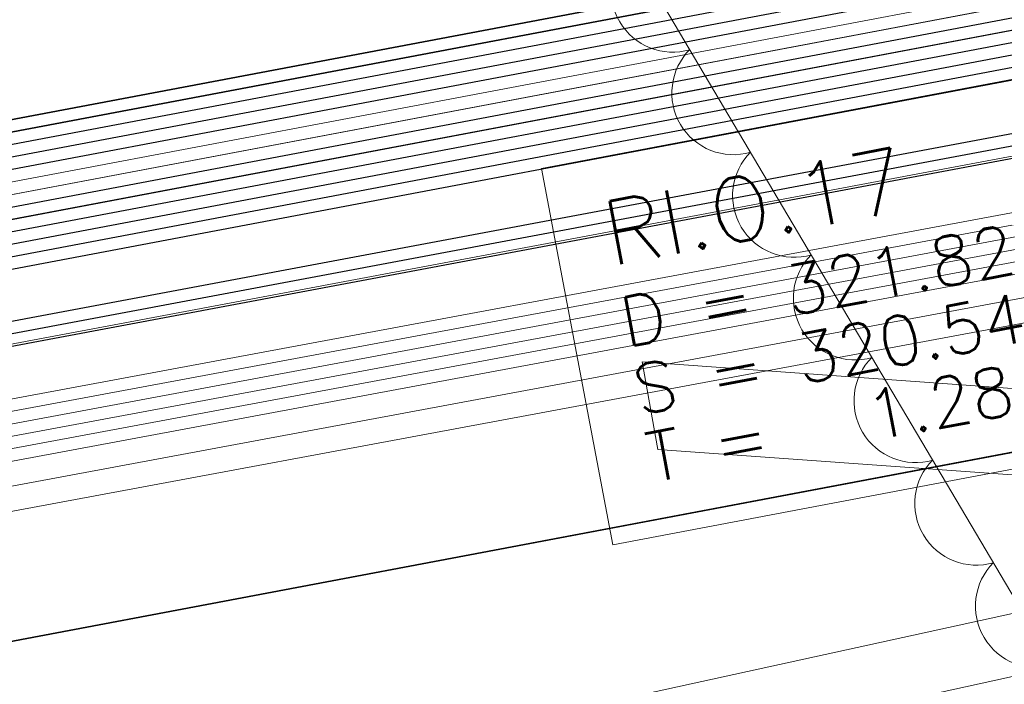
# Model space of a CAD drawing. Header units: metres. Extents: x -502 to 161, y -108 to 174.
# Tile 562 of 656: x -35.51 to -31.51, y -12.58 to -9.88. Entities that reach past the tile are written whole.
import ezdxf

# ---------------------------------------------------------------- set-up
doc = ezdxf.new("R2010")
doc.units = ezdxf.units.M
doc.header["$LTSCALE"] = 0.1
for name, color, linetype in [('BRI31-005.05-5p02-Koordinierung Lageplan 4. BA ZOB West 2022-06-15', 7, 'Continuous'), ('BRI31-005.06-5f07-Koordinierung Lageplan 4. BA ZOB Fernbusbahnh', 7, 'Continuous'), ('BRI32-005.02-5f05-Koordinierung Schemaplan 4 BA ZOB Teilbereich', 7, 'Continuous'), ('BRI32-005.03-5f06-Koordinierung Schemaplan 4 BA ZOB Teilbereich 2 Ost - Bahnhofsallee 2023-01-21', 7, 'Continuous')]:
    doc.layers.add(name, color=color, linetype=linetype)
doc.styles.add('Txt', font='txt_____.ttf')

# ---------------------------------------------------------------- blocks, each defined once
blk = doc.blocks.new('ALG_00201')
at = {"color": 6, "linetype": 'Continuous', "lineweight": 20, "true_color": 0xff00ff, "transparency": 33554687, "flags": 128}
blk.add_lwpolyline([(-0.998, -0.003, -0.3419), (0.002, 0.772, -0.3419), (1.002, -0.003)], format="xyb", dxfattribs=at)

msp = doc.modelspace()

# ---------------------------------------------------------------- linework, layer by layer
at = {"layer": 'BRI31-005.05-5p02-Koordinierung Lageplan 4. BA ZOB West 2022-06-15', "color": 190, "linetype": 'Continuous', "lineweight": 35, "true_color": 0x7f00ff, "transparency": 33554687, "flags": 128}
for points in [[(5.0413, -5.3534), (-3.1517, -6.8034), (-7.0667, -7.3734), (-14.9947, -8.0134), (-17.7217, -8.0934), (-24.5557, -8.4934), (-29.2437, -9.0934), (-37.8707, -10.7234), (-42.6207, -11.4534), (-48.3117, -12.2534), (-55.7007, -13.3634), (-59.4327, -13.9934)], [(5.0503, -5.4024), (-3.1427, -6.8524), (-3.9527, -6.9704), (-7.0607, -7.4234), (-14.9917, -8.0634), (-17.7197, -8.1434), (-24.5507, -8.5434), (-29.2357, -9.1424), (-37.8617, -10.7724), (-42.6137, -11.5034), (-48.3047, -12.3024), (-55.6927, -13.4124), (-59.4247, -14.0424)]]:
    msp.add_lwpolyline(points, dxfattribs=at)
at = {"layer": 'BRI31-005.05-5p02-Koordinierung Lageplan 4. BA ZOB West 2022-06-15', "color": 116, "linetype": 'Continuous', "lineweight": 13, "true_color": 0x007f3f, "transparency": 33554687, "flags": 128}
for points in [[(-59.4177, -14.0904), (-55.6847, -13.4604), (-48.2977, -12.3504), (-42.6077, -11.5544), (-37.8517, -10.8204), (-29.2277, -9.1904), (-24.5447, -8.5934), (-17.7177, -8.1934), (-14.9877, -8.1134), (-7.0537, -7.4744), (-3.9457, -7.0184), (-3.1317, -6.9004), (5.0603, -5.4504)], [(-59.4097, -14.1394), (-55.6767, -13.5094), (-48.2907, -12.3994), (-42.6007, -11.6044), (-37.8427, -10.8694), (-29.2197, -9.2394), (-24.5397, -8.6434), (-17.7157, -8.2434), (-14.9847, -8.1634), (-7.0477, -7.5244), (-3.9387, -7.0674), (-3.1227, -6.9494), (5.0693, -5.4994)], [(5.0943, -5.6484), (-3.0997, -7.0984), (-3.9177, -7.2164), (-7.0317, -7.6724), (-14.9777, -8.3134), (-17.7097, -8.3934), (-24.5267, -8.7934), (-29.1957, -9.3884), (-37.8177, -11.0184), (-42.5777, -11.7524), (-48.2697, -12.5484), (-55.6527, -13.6584), (-59.3837, -14.2884)], [(5.1033, -5.6974), (-3.0907, -7.1474), (-3.9107, -7.2654), (-7.0257, -7.7224), (-14.9747, -8.3634), (-17.7077, -8.4434), (-24.5217, -8.8434), (-29.1877, -9.4374), (-37.8087, -11.0674), (-42.5707, -11.8024), (-48.2627, -12.5974), (-55.6447, -13.7074), (-59.3757, -14.3374)]]:
    msp.add_lwpolyline(points, dxfattribs=at)
at = {"layer": 'BRI31-005.05-5p02-Koordinierung Lageplan 4. BA ZOB West 2022-06-15', "color": 250, "linetype": 'Continuous', "lineweight": 25, "true_color": 0x333333, "transparency": 33554687, "flags": 128}
for points in [[(5.0593, -5.4514), (-3.1337, -6.9014), (-3.9457, -7.0194), (-7.0547, -7.4734), (-14.9887, -8.1134), (-17.7177, -8.1934), (-24.5457, -8.5934), (-29.2277, -9.1914), (-37.8527, -10.8214), (-42.6067, -11.5534), (-48.2977, -12.3514), (-55.6847, -13.4614), (-59.4167, -14.0914)], [(5.0683, -5.5004), (-3.1247, -6.9504), (-3.9387, -7.0684), (-7.0487, -7.5234), (-14.9857, -8.1634), (-17.7157, -8.2434), (-24.5407, -8.6434), (-29.2197, -9.2404), (-37.8437, -10.8704), (-42.5997, -11.6034), (-48.2907, -12.4004), (-55.6767, -13.5104), (-59.4087, -14.1404)], [(-59.3767, -14.3364), (-55.6447, -13.7064), (-48.2627, -12.5964), (-42.5717, -11.8034), (-37.8077, -11.0664), (-29.1877, -9.4364), (-24.5207, -8.8434), (-17.7077, -8.4434), (-14.9737, -8.3634), (-7.0247, -7.7234), (-3.9107, -7.2644), (-3.0887, -7.1464), (5.1043, -5.6964)], [(5.1133, -5.7454), (-3.0797, -7.1954), (-3.9037, -7.3134), (-7.0187, -7.7734), (-14.9707, -8.4134), (-17.7057, -8.4934), (-24.5157, -8.8934), (-29.1797, -9.4854), (-37.7987, -11.1154), (-42.5647, -11.8534), (-48.2557, -12.6454), (-55.6367, -13.7554), (-59.3687, -14.3854)], [(5.1223, -5.7944), (-3.0707, -7.2444), (-3.8967, -7.3624), (-7.0127, -7.8234), (-14.9677, -8.4634), (-17.7037, -8.5434), (-24.5107, -8.9434), (-29.1717, -9.5344), (-37.7897, -11.1644), (-42.5577, -11.9034), (-48.2487, -12.6944), (-55.6287, -13.8044), (-59.3607, -14.4344)], [(5.1313, -5.8434), (-3.0617, -7.2934), (-3.8897, -7.4114), (-7.0067, -7.8734), (-14.9647, -8.5134), (-17.7017, -8.5934), (-24.5057, -8.9934), (-29.1637, -9.5834), (-37.7807, -11.2134), (-42.5507, -11.9534), (-48.2417, -12.7434), (-55.6207, -13.8534), (-59.3527, -14.4834)], [(5.1403, -5.8924), (-3.0527, -7.3424), (-3.8827, -7.4604), (-7.0007, -7.9234), (-14.9617, -8.5634), (-17.6997, -8.6434), (-24.5007, -9.0434), (-29.1557, -9.6324), (-37.7717, -11.2624), (-42.5437, -12.0034), (-48.2347, -12.7924), (-55.6127, -13.9024), (-59.3447, -14.5324)], [(5.1493, -5.9414), (-3.0437, -7.3914), (-3.8757, -7.5094), (-6.9947, -7.9734), (-14.9587, -8.6134), (-17.6977, -8.6934), (-24.4957, -9.0934), (-29.1477, -9.6814), (-37.7627, -11.3114), (-42.5367, -12.0534), (-48.2277, -12.8414), (-55.6047, -13.9514), (-59.3367, -14.5814)], [(5.1833, -6.1684), (-3.0127, -7.6024), (-4.3557, -7.7864), (-6.9837, -8.1894), (-9.4377, -8.4204), (-12.8307, -8.5864), (-14.9537, -8.6884), (-17.6957, -8.7504), (-19.6457, -8.8994), (-24.4697, -9.2984), (-29.1907, -9.9114), (-37.7517, -11.5174), (-38.0557, -11.5634), (-42.5027, -12.2494), (-48.2487, -13.0464), (-56.1697, -14.2844), (-56.5667, -14.3244), (-56.9487, -14.6244)], [(5.1923, -6.2174), (-3.0037, -7.6514), (-4.3477, -7.8354), (-6.9777, -8.2394), (-9.4337, -8.4704), (-12.8287, -8.6364), (-14.9517, -8.7384), (-17.6937, -8.8004), (-19.6417, -8.9494), (-24.4647, -9.3484), (-29.1827, -9.9604), (-37.7427, -11.5664), (-42.4957, -12.2994), (-48.2407, -13.0964), (-56.1627, -14.3334), (-56.5467, -14.3734), (-56.9177, -14.6634)], [(5.2013, -6.2664), (-2.9947, -7.7004), (-4.3397, -7.8844), (-6.9717, -8.2894), (-9.4297, -8.5204), (-12.8267, -8.6864), (-14.9497, -8.7884), (-17.6917, -8.8504), (-19.6377, -8.9994), (-24.4597, -9.3984), (-29.1747, -10.0094), (-37.7337, -11.6154), (-38.0407, -11.6624), (-42.4887, -12.3484), (-48.2337, -13.1454), (-56.1567, -14.3834), (-56.5277, -14.4214), (-56.8867, -14.7024)]]:
    msp.add_lwpolyline(points, dxfattribs=at)
at = {"layer": 'BRI31-005.05-5p02-Koordinierung Lageplan 4. BA ZOB West 2022-06-15', "color": 251, "linetype": 'Continuous', "lineweight": 13, "true_color": 0x5b5b5b, "transparency": 33554687, "flags": 128}
for points in [[(5.0773, -5.5494), (-3.1157, -6.9994), (-3.9317, -7.1174), (-7.0427, -7.5734), (-14.9827, -8.2134), (-17.7137, -8.2934), (-24.5357, -8.6934), (-29.2117, -9.2894), (-37.8347, -10.9194), (-42.5927, -11.6534), (-48.2837, -12.4494), (-55.6687, -13.5594), (-59.4007, -14.1894)], [(5.0863, -5.5984), (-3.1067, -7.0484), (-3.9247, -7.1664), (-7.0367, -7.6234), (-14.9797, -8.2634), (-17.7117, -8.3434), (-24.5307, -8.7434), (-29.2037, -9.3384), (-37.8257, -10.9684), (-42.5857, -11.7034), (-48.2767, -12.4984), (-55.6607, -13.6084), (-59.3927, -14.2384)]]:
    msp.add_lwpolyline(points, dxfattribs=at)
at = {"layer": 'BRI31-005.05-5p02-Koordinierung Lageplan 4. BA ZOB West 2022-06-15', "color": 35, "linetype": 'Continuous', "lineweight": 13, "true_color": 0x99724c, "transparency": 33554687, "flags": 128}
msp.add_lwpolyline([(5.1983, -6.2574), (-2.9967, -7.6904), (-4.3407, -7.8744), (-6.9737, -8.2794), (-9.4317, -8.5104), (-12.8267, -8.6764), (-14.9487, -8.7784), (-17.6917, -8.8404), (-19.6377, -8.9894), (-24.4607, -9.3884), (-29.1767, -9.9994), (-37.7367, -11.6064), (-38.0427, -11.6524), (-42.4897, -12.3384), (-48.2347, -13.1354), (-56.1567, -14.3734), (-56.5317, -14.4104), (-56.8937, -14.6954)], dxfattribs=at)
at = {"layer": 'BRI31-005.05-5p02-Koordinierung Lageplan 4. BA ZOB West 2022-06-15', "color": 7, "linetype": 'Continuous', "lineweight": 13, "transparency": 33554687, "flags": 128}
for points in [[(6.4523, -6.5854), (-3.6597, -8.3354), (-4.2527, -8.4304), (-6.9117, -8.8534), (-9.4297, -9.1234), (-9.8987, -9.1314), (-17.9017, -9.2634), (-23.9567, -9.8944), (-29.1627, -10.5844), (-37.6597, -12.1654), (-42.4067, -12.8944), (-48.1987, -13.6944), (-55.4887, -14.9054), (-55.9457, -15.0274), (-56.3157, -15.2224), (-57.5557, -16.4444)], [(6.4603, -6.6344), (-3.6507, -8.3844), (-4.2447, -8.4794), (-6.9047, -8.9034), (-9.4247, -9.1734), (-9.8967, -9.2314), (-17.8957, -9.3634), (-23.9447, -9.9934), (-29.1467, -10.6834), (-37.6417, -12.2634), (-42.3927, -12.9934), (-48.1837, -13.7934), (-55.4677, -15.0034), (-55.9087, -15.1214), (-56.2557, -15.3044), (-57.4917, -16.5224)]]:
    msp.add_lwpolyline(points, dxfattribs=at)
at = {"layer": 'BRI31-005.06-5f07-Koordinierung Lageplan 4. BA ZOB Fernbusbahnh', "color": 190, "linetype": 'Continuous', "lineweight": 30, "true_color": 0x7f00ff, "transparency": 33554687, "flags": 128}
for points in [[(5.0413, -5.3534), (-3.1517, -6.8034), (-7.0667, -7.3734), (-14.9947, -8.0134), (-17.7217, -8.0934), (-24.5557, -8.4934), (-29.2437, -9.0934), (-37.8707, -10.7234), (-42.6207, -11.4534), (-48.3117, -12.2534), (-55.7007, -13.3634), (-59.4327, -13.9934)], [(5.0503, -5.4024), (-3.1427, -6.8524), (-3.9527, -6.9704), (-7.0607, -7.4234), (-14.9917, -8.0634), (-17.7197, -8.1434), (-24.5507, -8.5434), (-29.2357, -9.1424), (-37.8617, -10.7724), (-42.6137, -11.5034), (-48.3047, -12.3024), (-55.6927, -13.4124), (-59.4247, -14.0424)]]:
    msp.add_lwpolyline(points, dxfattribs=at)
at = {"layer": 'BRI31-005.06-5f07-Koordinierung Lageplan 4. BA ZOB Fernbusbahnh', "color": 250, "linetype": 'Continuous', "lineweight": 20, "true_color": 0x333333, "transparency": 33554687, "flags": 128}
for points in [[(5.0593, -5.4514), (-3.1337, -6.9014), (-3.9457, -7.0194), (-7.0547, -7.4734), (-14.9887, -8.1134), (-17.7177, -8.1934), (-24.5457, -8.5934), (-29.2277, -9.1914), (-37.8527, -10.8214), (-42.6067, -11.5534), (-48.2977, -12.3514), (-55.6847, -13.4614), (-59.4167, -14.0914)], [(5.0683, -5.5004), (-3.1247, -6.9504), (-3.9387, -7.0684), (-7.0487, -7.5234), (-14.9857, -8.1634), (-17.7157, -8.2434), (-24.5407, -8.6434), (-29.2197, -9.2404), (-37.8437, -10.8704), (-42.5997, -11.6034), (-48.2907, -12.4004), (-55.6767, -13.5104), (-59.4087, -14.1404)], [(-59.3767, -14.3364), (-55.6447, -13.7064), (-48.2627, -12.5964), (-42.5717, -11.8034), (-37.8077, -11.0664), (-29.1877, -9.4364), (-24.5207, -8.8434), (-17.7077, -8.4434), (-14.9737, -8.3634), (-7.0247, -7.7234), (-3.9107, -7.2644), (-3.0887, -7.1464), (5.1043, -5.6964)], [(5.1133, -5.7454), (-3.0797, -7.1954), (-3.9037, -7.3134), (-7.0187, -7.7734), (-14.9707, -8.4134), (-17.7057, -8.4934), (-24.5157, -8.8934), (-29.1797, -9.4854), (-37.7987, -11.1154), (-42.5647, -11.8534), (-48.2557, -12.6454), (-55.6367, -13.7554), (-59.3687, -14.3854)], [(5.1223, -5.7944), (-3.0707, -7.2444), (-3.8967, -7.3624), (-7.0127, -7.8234), (-14.9677, -8.4634), (-17.7037, -8.5434), (-24.5107, -8.9434), (-29.1717, -9.5344), (-37.7897, -11.1644), (-42.5577, -11.9034), (-48.2487, -12.6944), (-55.6287, -13.8044), (-59.3607, -14.4344)], [(5.1313, -5.8434), (-3.0617, -7.2934), (-3.8897, -7.4114), (-7.0067, -7.8734), (-14.9647, -8.5134), (-17.7017, -8.5934), (-24.5057, -8.9934), (-29.1637, -9.5834), (-37.7807, -11.2134), (-42.5507, -11.9534), (-48.2417, -12.7434), (-55.6207, -13.8534), (-59.3527, -14.4834)], [(5.1403, -5.8924), (-3.0527, -7.3424), (-3.8827, -7.4604), (-7.0007, -7.9234), (-14.9617, -8.5634), (-17.6997, -8.6434), (-24.5007, -9.0434), (-29.1557, -9.6324), (-37.7717, -11.2624), (-42.5437, -12.0034), (-48.2347, -12.7924), (-55.6127, -13.9024), (-59.3447, -14.5324)], [(5.1493, -5.9414), (-3.0437, -7.3914), (-3.8757, -7.5094), (-6.9947, -7.9734), (-14.9587, -8.6134), (-17.6977, -8.6934), (-24.4957, -9.0934), (-29.1477, -9.6814), (-37.7627, -11.3114), (-42.5367, -12.0534), (-48.2277, -12.8414), (-55.6047, -13.9514), (-59.3367, -14.5814)], [(5.1833, -6.1684), (-3.0127, -7.6024), (-4.3557, -7.7864), (-6.9837, -8.1894), (-9.4377, -8.4204), (-12.8307, -8.5864), (-14.9537, -8.6884), (-17.6957, -8.7504), (-19.6457, -8.8994), (-24.4697, -9.2984), (-29.1907, -9.9114), (-37.7517, -11.5174), (-38.0557, -11.5634), (-42.5027, -12.2494), (-48.2487, -13.0464), (-56.1697, -14.2844), (-56.5667, -14.3244), (-56.9487, -14.6244)], [(5.1923, -6.2174), (-3.0037, -7.6514), (-4.3477, -7.8354), (-6.9777, -8.2394), (-9.4337, -8.4704), (-12.8287, -8.6364), (-14.9517, -8.7384), (-17.6937, -8.8004), (-19.6417, -8.9494), (-24.4647, -9.3484), (-29.1827, -9.9604), (-37.7427, -11.5664), (-42.4957, -12.2994), (-48.2407, -13.0964), (-56.1627, -14.3334), (-56.5467, -14.3734), (-56.9177, -14.6634)]]:
    msp.add_lwpolyline(points, dxfattribs=at)
at = {"layer": 'BRI31-005.06-5f07-Koordinierung Lageplan 4. BA ZOB Fernbusbahnh', "color": 7, "linetype": 'Continuous', "lineweight": 9, "transparency": 33554687, "flags": 128}
for points in [[(6.4523, -6.5854), (-3.6597, -8.3354), (-4.2527, -8.4304), (-6.9117, -8.8534), (-9.4297, -9.1234), (-9.8987, -9.1314), (-17.9017, -9.2634), (-23.9567, -9.8944), (-29.1627, -10.5844), (-37.6597, -12.1654), (-42.4067, -12.8944), (-48.1987, -13.6944), (-55.4887, -14.9054), (-55.9457, -15.0274), (-56.3157, -15.2224), (-57.5557, -16.4444)], [(6.4603, -6.6344), (-3.6507, -8.3844), (-4.2447, -8.4794), (-6.9047, -8.9034), (-9.4247, -9.1734), (-9.8967, -9.2314), (-17.8957, -9.3634), (-23.9447, -9.9934), (-29.1467, -10.6834), (-37.6417, -12.2634), (-42.3927, -12.9934), (-48.1837, -13.7934), (-55.4677, -15.0034), (-55.9087, -15.1214), (-56.2557, -15.3044), (-57.4917, -16.5224)]]:
    msp.add_lwpolyline(points, dxfattribs=at)
at = {"layer": 'BRI32-005.02-5f05-Koordinierung Schemaplan 4 BA ZOB Teilbereich', "color": 30, "linetype": 'Continuous', "lineweight": 35, "true_color": 0xff7f00, "transparency": 33554687, "flags": 128}
msp.add_lwpolyline([(160.7005, 3.7316), (153.861, 9.9879), (146.5799, 16.8343), (137.207, 18.41), (133.9888, 18.578), (131.0359, 18.4491), (129.189, 18.1998), (119.9141, 16.4705), (116.3401, 15.794), (99.9338, 12.4472), (72.2107, 7.3546), (41.6917, 1.4031), (4.438, -5.4399), (-20.5028, -9.5614), (-43.027, -13.8142), (-60.1344, -17.0404), (-87.9931, -22.1997)], dxfattribs=at)
at = {"layer": 'BRI32-005.02-5f05-Koordinierung Schemaplan 4 BA ZOB Teilbereich', "color": 7, "linetype": 'Continuous', "lineweight": 13, "transparency": 33554687, "flags": 128}
for points in [[(-60.3027, -16.2724), (-60.0967, -16.2474), (-58.4717, -16.0004), (-57.9637, -15.8144), (-56.8937, -14.9894), (-56.2837, -14.6744), (-55.5447, -14.5614), (-48.2537, -13.3504), (-42.4557, -12.5454), (-37.7227, -11.8224), (-29.2187, -10.2404), (-23.9987, -9.5454), (-17.9227, -8.9134), (-9.9057, -8.7814), (-9.4507, -8.7734), (-6.9597, -8.5044), (-4.3087, -8.0864), (-3.7217, -7.9914), (6.3953, -6.2414), (12.4653, -5.2214), (18.7963, -4.1304), (30.2903, -2.1984), (30.3093, -2.1964)], [(30.3153, -2.2464), (30.2973, -2.2484), (18.8043, -4.1794), (12.4733, -5.2704), (6.4033, -6.2904), (-3.7127, -8.0404), (-4.3007, -8.1354), (-6.9527, -8.5544), (-9.4477, -8.8234), (-9.9047, -8.8314), (-17.9197, -8.9634), (-23.9927, -9.5954), (-29.2107, -10.2894), (-37.7137, -11.8714), (-42.4487, -12.5954), (-48.2457, -13.3994), (-55.5367, -14.6104), (-56.2677, -14.7224), (-56.8667, -15.0314), (-57.9397, -15.8584), (-58.4587, -16.0494), (-60.0897, -16.2974), (-60.2967, -16.3224)], [(-60.2907, -16.3724), (-60.0827, -16.3474), (-58.4457, -16.0984), (-57.9157, -15.9024), (-56.8397, -15.0734), (-56.2517, -14.7704), (-55.5287, -14.6594), (-48.2377, -13.4484), (-42.4417, -12.6454), (-37.7047, -11.9204), (-29.2027, -10.3384), (-23.9867, -9.6454), (-17.9167, -9.0134), (-9.9037, -8.8814), (-9.4447, -8.8734), (-6.9457, -8.6044), (-4.2927, -8.1844), (-3.7037, -8.0894), (6.4113, -6.3394), (12.4813, -5.3194), (18.8123, -4.2284), (30.3043, -2.2984), (30.3213, -2.2964)], [(-60.2847, -16.4224), (-60.0757, -16.3974), (-58.4327, -16.1474), (-57.8907, -15.9464), (-56.8127, -15.1154), (-56.2357, -14.8184), (-55.5207, -14.7084), (-48.2297, -13.4974), (-42.4347, -12.6954), (-37.6957, -11.9694), (-29.1947, -10.3874), (-23.9807, -9.6954), (-17.9137, -9.0634), (-9.9027, -8.9314), (-9.4417, -8.9234), (-6.9387, -8.6544), (-4.2847, -8.2334), (-3.6947, -8.1384), (6.4193, -6.3884), (12.4893, -5.3684), (18.8203, -4.2774), (30.3113, -2.3484), (30.3273, -2.3464)], [(30.3333, -2.3964), (30.3183, -2.3974), (18.8283, -4.3264), (12.4973, -5.4174), (6.4273, -6.4374), (-3.6857, -8.1874), (-4.2767, -8.2824), (-6.9317, -8.7044), (-9.4387, -8.9734), (-9.9017, -8.9814), (-17.9107, -9.1134), (-23.9747, -9.7454), (-29.1867, -10.4364), (-37.6867, -12.0184), (-42.4277, -12.7454), (-48.2217, -13.5464), (-55.5127, -14.7574), (-56.2197, -14.8664), (-56.7857, -15.1574), (-57.8657, -15.9904), (-58.4197, -16.1964), (-60.0687, -16.4474), (-60.2787, -16.4724)], [(30.3363, -2.4464), (30.3243, -2.4474), (18.8363, -4.3754), (12.5053, -5.4664), (6.4353, -6.4864), (-3.6767, -8.2364), (-4.2687, -8.3314), (-6.9247, -8.7544), (-9.4357, -9.0234), (-9.9007, -9.0314), (-17.9077, -9.1634), (-23.9687, -9.7954), (-29.1787, -10.4854), (-37.6777, -12.0674), (-42.4207, -12.7954), (-48.2137, -13.5954), (-55.5047, -14.8064), (-56.2037, -14.9144), (-56.7587, -15.1994), (-57.8407, -16.0344), (-58.4067, -16.2454), (-60.0617, -16.4974), (-60.2727, -16.5224)], [(6.4523, -6.5854), (-3.6597, -8.3354), (-4.2527, -8.4304), (-6.9117, -8.8534), (-9.4297, -9.1234), (-9.8987, -9.1314), (-17.9017, -9.2634), (-23.9567, -9.8944), (-29.1627, -10.5844), (-37.6597, -12.1654), (-42.4067, -12.8944), (-48.1987, -13.6944), (-55.4887, -14.9054), (-55.9457, -15.0274), (-56.3157, -15.2224), (-57.5557, -16.4444)], [(6.4603, -6.6344), (-3.6507, -8.3844), (-4.2447, -8.4794), (-6.9047, -8.9034), (-9.4247, -9.1734), (-9.8967, -9.2314), (-17.8957, -9.3634), (-23.9447, -9.9934), (-29.1467, -10.6834), (-37.6417, -12.2634), (-42.3927, -12.9934), (-48.1837, -13.7934), (-55.4677, -15.0034), (-55.9087, -15.1214), (-56.2557, -15.3044), (-57.4917, -16.5224)]]:
    msp.add_lwpolyline(points, dxfattribs=at)
at = {"layer": 'BRI32-005.02-5f05-Koordinierung Schemaplan 4 BA ZOB Teilbereich', "color": 190, "linetype": 'Continuous', "lineweight": 35, "true_color": 0x7f00ff, "transparency": 33554687, "flags": 128}
for points in [[(5.0413, -5.3534), (-3.1517, -6.8034), (-7.0667, -7.3734), (-14.9947, -8.0134), (-17.7217, -8.0934), (-24.5557, -8.4934), (-29.2437, -9.0934), (-37.8707, -10.7234), (-42.6207, -11.4534), (-48.3117, -12.2534), (-55.7007, -13.3634), (-59.4327, -13.9934)], [(5.0503, -5.4024), (-3.1427, -6.8524), (-3.9527, -6.9704), (-7.0607, -7.4234), (-14.9917, -8.0634), (-17.7197, -8.1434), (-24.5507, -8.5434), (-29.2357, -9.1424), (-37.8617, -10.7724), (-42.6137, -11.5034), (-48.3047, -12.3024), (-55.6927, -13.4124), (-59.4247, -14.0424)]]:
    msp.add_lwpolyline(points, dxfattribs=at)
at = {"layer": 'BRI32-005.02-5f05-Koordinierung Schemaplan 4 BA ZOB Teilbereich', "color": 116, "linetype": 'Continuous', "lineweight": 13, "true_color": 0x007f3f, "transparency": 33554687, "flags": 128}
for points in [[(-59.4177, -14.0904), (-55.6847, -13.4604), (-48.2977, -12.3504), (-42.6077, -11.5544), (-37.8517, -10.8204), (-29.2277, -9.1904), (-24.5447, -8.5934), (-17.7177, -8.1934), (-14.9877, -8.1134), (-7.0537, -7.4744), (-3.9457, -7.0184), (-3.1317, -6.9004), (5.0603, -5.4504)], [(-59.4097, -14.1394), (-55.6767, -13.5094), (-48.2907, -12.3994), (-42.6007, -11.6044), (-37.8427, -10.8694), (-29.2197, -9.2394), (-24.5397, -8.6434), (-17.7157, -8.2434), (-14.9847, -8.1634), (-7.0477, -7.5244), (-3.9387, -7.0674), (-3.1227, -6.9494), (5.0693, -5.4994)], [(-59.4017, -14.1884), (-55.6687, -13.5584), (-48.2837, -12.4484), (-42.5937, -11.6544), (-37.8337, -10.9184), (-29.2117, -9.2884), (-24.5347, -8.6934), (-17.7137, -8.2934), (-14.9817, -8.2134), (-7.0417, -7.5744), (-3.9317, -7.1164), (-3.1137, -6.9984), (5.0783, -5.5484)], [(5.0943, -5.6484), (-3.0997, -7.0984), (-3.9177, -7.2164), (-7.0317, -7.6724), (-14.9777, -8.3134), (-17.7097, -8.3934), (-24.5267, -8.7934), (-29.1957, -9.3884), (-37.8177, -11.0184), (-42.5777, -11.7524), (-48.2697, -12.5484), (-55.6527, -13.6584), (-59.3837, -14.2884)], [(5.1033, -5.6974), (-3.0907, -7.1474), (-3.9107, -7.2654), (-7.0257, -7.7224), (-14.9747, -8.3634), (-17.7077, -8.4434), (-24.5217, -8.8434), (-29.1877, -9.4374), (-37.8087, -11.0674), (-42.5707, -11.8024), (-48.2627, -12.5974), (-55.6447, -13.7074), (-59.3757, -14.3374)], [(5.1123, -5.7464), (-3.0817, -7.1964), (-3.9037, -7.3144), (-7.0197, -7.7724), (-14.9717, -8.4134), (-17.7057, -8.4934), (-24.5167, -8.8934), (-29.1797, -9.4864), (-37.7997, -11.1164), (-42.5637, -11.8524), (-48.2557, -12.6464), (-55.6367, -13.7564), (-59.3677, -14.3864)]]:
    msp.add_lwpolyline(points, dxfattribs=at)
at = {"layer": 'BRI32-005.02-5f05-Koordinierung Schemaplan 4 BA ZOB Teilbereich', "color": 250, "linetype": 'Continuous', "lineweight": 25, "true_color": 0x333333, "transparency": 33554687, "flags": 128}
for points in [[(5.0593, -5.4514), (-3.1337, -6.9014), (-3.9457, -7.0194), (-7.0547, -7.4734), (-14.9887, -8.1134), (-17.7177, -8.1934), (-24.5457, -8.5934), (-29.2277, -9.1914), (-37.8527, -10.8214), (-42.6067, -11.5534), (-48.2977, -12.3514), (-55.6847, -13.4614), (-59.4167, -14.0914)], [(5.0683, -5.5004), (-3.1247, -6.9504), (-3.9387, -7.0684), (-7.0487, -7.5234), (-14.9857, -8.1634), (-17.7157, -8.2434), (-24.5407, -8.6434), (-29.2197, -9.2404), (-37.8437, -10.8704), (-42.5997, -11.6034), (-48.2907, -12.4004), (-55.6767, -13.5104), (-59.4087, -14.1404)], [(-59.3767, -14.3364), (-55.6447, -13.7064), (-48.2627, -12.5964), (-42.5717, -11.8034), (-37.8077, -11.0664), (-29.1877, -9.4364), (-24.5207, -8.8434), (-17.7077, -8.4434), (-14.9737, -8.3634), (-7.0247, -7.7234), (-3.9107, -7.2644), (-3.0887, -7.1464), (5.1043, -5.6964)], [(5.1133, -5.7454), (-3.0797, -7.1954), (-3.9037, -7.3134), (-7.0187, -7.7734), (-14.9707, -8.4134), (-17.7057, -8.4934), (-24.5157, -8.8934), (-29.1797, -9.4854), (-37.7987, -11.1154), (-42.5647, -11.8534), (-48.2557, -12.6454), (-55.6367, -13.7554), (-59.3687, -14.3854)], [(5.1223, -5.7944), (-3.0707, -7.2444), (-3.8967, -7.3624), (-7.0127, -7.8234), (-14.9677, -8.4634), (-17.7037, -8.5434), (-24.5107, -8.9434), (-29.1717, -9.5344), (-37.7897, -11.1644), (-42.5577, -11.9034), (-48.2487, -12.6944), (-55.6287, -13.8044), (-59.3607, -14.4344)], [(5.1313, -5.8434), (-3.0617, -7.2934), (-3.8897, -7.4114), (-7.0067, -7.8734), (-14.9647, -8.5134), (-17.7017, -8.5934), (-24.5057, -8.9934), (-29.1637, -9.5834), (-37.7807, -11.2134), (-42.5507, -11.9534), (-48.2417, -12.7434), (-55.6207, -13.8534), (-59.3527, -14.4834)], [(5.1403, -5.8924), (-3.0527, -7.3424), (-3.8827, -7.4604), (-7.0007, -7.9234), (-14.9617, -8.5634), (-17.6997, -8.6434), (-24.5007, -9.0434), (-29.1557, -9.6324), (-37.7717, -11.2624), (-42.5437, -12.0034), (-48.2347, -12.7924), (-55.6127, -13.9024), (-59.3447, -14.5324)], [(5.1493, -5.9414), (-3.0437, -7.3914), (-3.8757, -7.5094), (-6.9947, -7.9734), (-14.9587, -8.6134), (-17.6977, -8.6934), (-24.4957, -9.0934), (-29.1477, -9.6814), (-37.7627, -11.3114), (-42.5367, -12.0534), (-48.2277, -12.8414), (-55.6047, -13.9514), (-59.3367, -14.5814)], [(5.1833, -6.1684), (-3.0127, -7.6024), (-4.3557, -7.7864), (-6.9837, -8.1894), (-9.4377, -8.4204), (-12.8307, -8.5864), (-14.9537, -8.6884), (-17.6957, -8.7504), (-19.6457, -8.8994), (-24.4697, -9.2984), (-29.1907, -9.9114), (-37.7517, -11.5174), (-38.0557, -11.5634), (-42.5027, -12.2494), (-48.2487, -13.0464), (-56.1697, -14.2844), (-56.5667, -14.3244), (-56.9487, -14.6244)], [(5.1923, -6.2174), (-3.0037, -7.6514), (-4.3477, -7.8354), (-6.9777, -8.2394), (-9.4337, -8.4704), (-12.8287, -8.6364), (-14.9517, -8.7384), (-17.6937, -8.8004), (-19.6417, -8.9494), (-24.4647, -9.3484), (-29.1827, -9.9604), (-37.7427, -11.5664), (-42.4957, -12.2994), (-48.2407, -13.0964), (-56.1627, -14.3334), (-56.5467, -14.3734), (-56.9177, -14.6634)], [(5.2013, -6.2664), (-2.9947, -7.7004), (-4.3397, -7.8844), (-6.9717, -8.2894), (-9.4297, -8.5204), (-12.8267, -8.6864), (-14.9497, -8.7884), (-17.6917, -8.8504), (-19.6377, -8.9994), (-24.4597, -9.3984), (-29.1747, -10.0094), (-37.7337, -11.6154), (-38.0407, -11.6624), (-42.4887, -12.3484), (-48.2337, -13.1454), (-56.1567, -14.3834), (-56.5277, -14.4214), (-56.8867, -14.7024)]]:
    msp.add_lwpolyline(points, dxfattribs=at)
at = {"layer": 'BRI32-005.02-5f05-Koordinierung Schemaplan 4 BA ZOB Teilbereich', "color": 251, "linetype": 'Continuous', "lineweight": 13, "true_color": 0x5b5b5b, "transparency": 33554687, "flags": 128}
for points in [[(5.0773, -5.5494), (-3.1157, -6.9994), (-3.9317, -7.1174), (-7.0427, -7.5734), (-14.9827, -8.2134), (-17.7137, -8.2934), (-24.5357, -8.6934), (-29.2117, -9.2894), (-37.8347, -10.9194), (-42.5927, -11.6534), (-48.2837, -12.4494), (-55.6687, -13.5594), (-59.4007, -14.1894)], [(5.0863, -5.5984), (-3.1067, -7.0484), (-3.9247, -7.1664), (-7.0367, -7.6234), (-14.9797, -8.2634), (-17.7117, -8.3434), (-24.5307, -8.7434), (-29.2037, -9.3384), (-37.8257, -10.9684), (-42.5857, -11.7034), (-48.2767, -12.4984), (-55.6607, -13.6084), (-59.3927, -14.2384)], [(-59.3847, -14.2874), (-55.6527, -13.6574), (-48.2697, -12.5474), (-42.5787, -11.7534), (-37.8167, -11.0174), (-29.1957, -9.3874), (-24.5257, -8.7934), (-17.7097, -8.3934), (-14.9767, -8.3134), (-7.0307, -7.6734), (-3.9177, -7.2154), (-3.0977, -7.0974), (5.0953, -5.6474)]]:
    msp.add_lwpolyline(points, dxfattribs=at)
at = {"layer": 'BRI32-005.02-5f05-Koordinierung Schemaplan 4 BA ZOB Teilbereich', "color": 35, "linetype": 'Continuous', "lineweight": 13, "true_color": 0x99724c, "transparency": 33554687, "flags": 128}
msp.add_lwpolyline([(5.1983, -6.2574), (-2.9967, -7.6904), (-4.3407, -7.8744), (-6.9737, -8.2794), (-9.4317, -8.5104), (-12.8267, -8.6764), (-14.9487, -8.7784), (-17.6917, -8.8404), (-19.6377, -8.9894), (-24.4607, -9.3884), (-29.1767, -9.9994), (-37.7367, -11.6064), (-38.0427, -11.6524), (-42.4897, -12.3384), (-48.2347, -13.1354), (-56.1567, -14.3734), (-56.5317, -14.4104), (-56.8937, -14.6954)], dxfattribs=at)
at = {"layer": 'BRI32-005.03-5f06-Koordinierung Schemaplan 4 BA ZOB Teilbereich 2 Ost - Bahnhofsallee 2023-01-21', "color": 250, "linetype": 'Continuous', "lineweight": 20, "true_color": 0x333333, "transparency": 33554687}
for p, q in [((-32.9845, -11.2674), (-18.4969, -12.3031)), ((-32.9205, -11.6229), (-19.6458, -12.5718))]:
    msp.add_line(p, q, dxfattribs=at)
at = {"layer": 'BRI32-005.03-5f06-Koordinierung Schemaplan 4 BA ZOB Teilbereich 2 Ost - Bahnhofsallee 2023-01-21', "color": 7, "linetype": 'Continuous', "lineweight": 9, "transparency": 33554687}
msp.add_line((-32.9205, -11.6229), (-32.9845, -11.2674), dxfattribs=at)
at = {"layer": 'BRI32-005.03-5f06-Koordinierung Schemaplan 4 BA ZOB Teilbereich 2 Ost - Bahnhofsallee 2023-01-21', "color": 7, "linetype": 'Continuous', "lineweight": 20, "transparency": 33554687}
for p, q in [((-53.5361, -17.1072), (-30.1104, -11.9883)), ((-53.4827, -17.3514), (-30.0597, -12.2331))]:
    msp.add_line(p, q, dxfattribs=at)
at = {"layer": 'BRI32-005.03-5f06-Koordinierung Schemaplan 4 BA ZOB Teilbereich 2 Ost - Bahnhofsallee 2023-01-21', "color": 30, "linetype": 'Continuous', "lineweight": 30, "true_color": 0xff7f00, "transparency": 33554687, "flags": 128}
msp.add_lwpolyline([(160.7005, 3.7316), (153.861, 9.9879), (146.5799, 16.8343), (137.207, 18.41), (133.9888, 18.578), (131.0359, 18.4491), (129.189, 18.1998), (119.9141, 16.4705), (116.3401, 15.794), (99.9338, 12.4472), (72.2107, 7.3546), (41.6917, 1.4031), (4.438, -5.4399), (-20.5028, -9.5614), (-43.027, -13.8142), (-60.1344, -17.0404), (-87.9931, -22.1997)], dxfattribs=at)
at = {"layer": 'BRI32-005.03-5f06-Koordinierung Schemaplan 4 BA ZOB Teilbereich 2 Ost - Bahnhofsallee 2023-01-21', "color": 7, "linetype": 'Continuous', "lineweight": 9, "transparency": 33554687, "flags": 128}
for points in [[(-60.3027, -16.2724), (-60.0967, -16.2474), (-58.4717, -16.0004), (-57.9637, -15.8144), (-56.8937, -14.9894), (-56.2837, -14.6744), (-55.5447, -14.5614), (-48.2537, -13.3504), (-42.4557, -12.5454), (-37.7227, -11.8224), (-29.2187, -10.2404), (-23.9987, -9.5454), (-17.9227, -8.9134), (-9.9057, -8.7814), (-9.4507, -8.7734), (-6.9597, -8.5044), (-4.3087, -8.0864), (-3.7217, -7.9914), (6.3953, -6.2414), (12.4653, -5.2214), (18.7963, -4.1304), (30.2903, -2.1984), (30.3093, -2.1964)], [(30.3153, -2.2464), (30.2973, -2.2484), (18.8043, -4.1794), (12.4733, -5.2704), (6.4033, -6.2904), (-3.7127, -8.0404), (-4.3007, -8.1354), (-6.9527, -8.5544), (-9.4477, -8.8234), (-9.9047, -8.8314), (-17.9197, -8.9634), (-23.9927, -9.5954), (-29.2107, -10.2894), (-37.7137, -11.8714), (-42.4487, -12.5954), (-48.2457, -13.3994), (-55.5367, -14.6104), (-56.2677, -14.7224), (-56.8667, -15.0314), (-57.9397, -15.8584), (-58.4587, -16.0494), (-60.0897, -16.2974), (-60.2967, -16.3224)], [(-60.2907, -16.3724), (-60.0827, -16.3474), (-58.4457, -16.0984), (-57.9157, -15.9024), (-56.8397, -15.0734), (-56.2517, -14.7704), (-55.5287, -14.6594), (-48.2377, -13.4484), (-42.4417, -12.6454), (-37.7047, -11.9204), (-29.2027, -10.3384), (-23.9867, -9.6454), (-17.9167, -9.0134), (-9.9037, -8.8814), (-9.4447, -8.8734), (-6.9457, -8.6044), (-4.2927, -8.1844), (-3.7037, -8.0894), (6.4113, -6.3394), (12.4813, -5.3194), (18.8123, -4.2284), (30.3043, -2.2984), (30.3213, -2.2964)], [(-60.2847, -16.4224), (-60.0757, -16.3974), (-58.4327, -16.1474), (-57.8907, -15.9464), (-56.8127, -15.1154), (-56.2357, -14.8184), (-55.5207, -14.7084), (-48.2297, -13.4974), (-42.4347, -12.6954), (-37.6957, -11.9694), (-29.1947, -10.3874), (-23.9807, -9.6954), (-17.9137, -9.0634), (-9.9027, -8.9314), (-9.4417, -8.9234), (-6.9387, -8.6544), (-4.2847, -8.2334), (-3.6947, -8.1384), (6.4193, -6.3884), (12.4893, -5.3684), (18.8203, -4.2774), (30.3113, -2.3484), (30.3273, -2.3464)], [(30.3333, -2.3964), (30.3183, -2.3974), (18.8283, -4.3264), (12.4973, -5.4174), (6.4273, -6.4374), (-3.6857, -8.1874), (-4.2767, -8.2824), (-6.9317, -8.7044), (-9.4387, -8.9734), (-9.9017, -8.9814), (-17.9107, -9.1134), (-23.9747, -9.7454), (-29.1867, -10.4364), (-37.6867, -12.0184), (-42.4277, -12.7454), (-48.2217, -13.5464), (-55.5127, -14.7574), (-56.2197, -14.8664), (-56.7857, -15.1574), (-57.8657, -15.9904), (-58.4197, -16.1964), (-60.0687, -16.4474), (-60.2787, -16.4724)], [(30.3363, -2.4464), (30.3243, -2.4474), (18.8363, -4.3754), (12.5053, -5.4664), (6.4353, -6.4864), (-3.6767, -8.2364), (-4.2687, -8.3314), (-6.9247, -8.7544), (-9.4357, -9.0234), (-9.9007, -9.0314), (-17.9077, -9.1634), (-23.9687, -9.7954), (-29.1787, -10.4854), (-37.6777, -12.0674), (-42.4207, -12.7954), (-48.2137, -13.5954), (-55.5047, -14.8064), (-56.2037, -14.9144), (-56.7587, -15.1994), (-57.8407, -16.0344), (-58.4067, -16.2454), (-60.0617, -16.4974), (-60.2727, -16.5224)], [(6.4523, -6.5854), (-3.6597, -8.3354), (-4.2527, -8.4304), (-6.9117, -8.8534), (-9.4297, -9.1234), (-9.8987, -9.1314), (-17.9017, -9.2634), (-23.9567, -9.8944), (-29.1627, -10.5844), (-37.6597, -12.1654), (-42.4067, -12.8944), (-48.1987, -13.6944), (-55.4887, -14.9054), (-55.9457, -15.0274), (-56.3157, -15.2224), (-57.5557, -16.4444)], [(6.4603, -6.6344), (-3.6507, -8.3844), (-4.2447, -8.4794), (-6.9047, -8.9034), (-9.4247, -9.1734), (-9.8967, -9.2314), (-17.8957, -9.3634), (-23.9447, -9.9934), (-29.1467, -10.6834), (-37.6417, -12.2634), (-42.3927, -12.9934), (-48.1837, -13.7934), (-55.4677, -15.0034), (-55.9087, -15.1214), (-56.2557, -15.3044), (-57.4917, -16.5224)]]:
    msp.add_lwpolyline(points, dxfattribs=at)
at = {"layer": 'BRI32-005.03-5f06-Koordinierung Schemaplan 4 BA ZOB Teilbereich 2 Ost - Bahnhofsallee 2023-01-21', "color": 6, "linetype": 'Continuous', "lineweight": 9, "true_color": 0xff00ff, "transparency": 33554687, "flags": 128}
msp.add_lwpolyline([(-30.99, -4.815), (-24.6342, -10.6534), (-23.7544, -15.9086), (-26.9253, -18.4503), (-33.7614, -19.7436), (-34.8804, -17.4711), (-34.057, -15.0877), (-30.3249, -14.1639), (-34.2777, -7.4893), (-34.2251, -5.3509), (-30.99, -4.815)], dxfattribs=at)
at = {"layer": 'BRI32-005.03-5f06-Koordinierung Schemaplan 4 BA ZOB Teilbereich 2 Ost - Bahnhofsallee 2023-01-21', "color": 190, "linetype": 'Continuous', "lineweight": 30, "true_color": 0x7f00ff, "transparency": 33554687, "flags": 128}
for points in [[(5.0413, -5.3534), (-3.1517, -6.8034), (-7.0667, -7.3734), (-14.9947, -8.0134), (-17.7217, -8.0934), (-24.5557, -8.4934), (-29.2437, -9.0934), (-37.8707, -10.7234), (-42.6207, -11.4534), (-48.3117, -12.2534), (-55.7007, -13.3634), (-59.4327, -13.9934)], [(5.0503, -5.4024), (-3.1427, -6.8524), (-3.9527, -6.9704), (-7.0607, -7.4234), (-14.9917, -8.0634), (-17.7197, -8.1434), (-24.5507, -8.5434), (-29.2357, -9.1424), (-37.8617, -10.7724), (-42.6137, -11.5034), (-48.3047, -12.3024), (-55.6927, -13.4124), (-59.4247, -14.0424)]]:
    msp.add_lwpolyline(points, dxfattribs=at)
at = {"layer": 'BRI32-005.03-5f06-Koordinierung Schemaplan 4 BA ZOB Teilbereich 2 Ost - Bahnhofsallee 2023-01-21', "color": 116, "linetype": 'Continuous', "lineweight": 9, "true_color": 0x007f3f, "transparency": 33554687, "flags": 128}
for points in [[(-59.4177, -14.0904), (-55.6847, -13.4604), (-48.2977, -12.3504), (-42.6077, -11.5544), (-37.8517, -10.8204), (-29.2277, -9.1904), (-24.5447, -8.5934), (-17.7177, -8.1934), (-14.9877, -8.1134), (-7.0537, -7.4744), (-3.9457, -7.0184), (-3.1317, -6.9004), (5.0603, -5.4504)], [(-59.4097, -14.1394), (-55.6767, -13.5094), (-48.2907, -12.3994), (-42.6007, -11.6044), (-37.8427, -10.8694), (-29.2197, -9.2394), (-24.5397, -8.6434), (-17.7157, -8.2434), (-14.9847, -8.1634), (-7.0477, -7.5244), (-3.9387, -7.0674), (-3.1227, -6.9494), (5.0693, -5.4994)], [(-59.4017, -14.1884), (-55.6687, -13.5584), (-48.2837, -12.4484), (-42.5937, -11.6544), (-37.8337, -10.9184), (-29.2117, -9.2884), (-24.5347, -8.6934), (-17.7137, -8.2934), (-14.9817, -8.2134), (-7.0417, -7.5744), (-3.9317, -7.1164), (-3.1137, -6.9984), (5.0783, -5.5484)], [(5.0943, -5.6484), (-3.0997, -7.0984), (-3.9177, -7.2164), (-7.0317, -7.6724), (-14.9777, -8.3134), (-17.7097, -8.3934), (-24.5267, -8.7934), (-29.1957, -9.3884), (-37.8177, -11.0184), (-42.5777, -11.7524), (-48.2697, -12.5484), (-55.6527, -13.6584), (-59.3837, -14.2884)], [(5.1033, -5.6974), (-3.0907, -7.1474), (-3.9107, -7.2654), (-7.0257, -7.7224), (-14.9747, -8.3634), (-17.7077, -8.4434), (-24.5217, -8.8434), (-29.1877, -9.4374), (-37.8087, -11.0674), (-42.5707, -11.8024), (-48.2627, -12.5974), (-55.6447, -13.7074), (-59.3757, -14.3374)], [(5.1123, -5.7464), (-3.0817, -7.1964), (-3.9037, -7.3144), (-7.0197, -7.7724), (-14.9717, -8.4134), (-17.7057, -8.4934), (-24.5167, -8.8934), (-29.1797, -9.4864), (-37.7997, -11.1164), (-42.5637, -11.8524), (-48.2557, -12.6464), (-55.6367, -13.7564), (-59.3677, -14.3864)]]:
    msp.add_lwpolyline(points, dxfattribs=at)
at = {"layer": 'BRI32-005.03-5f06-Koordinierung Schemaplan 4 BA ZOB Teilbereich 2 Ost - Bahnhofsallee 2023-01-21', "color": 250, "linetype": 'Continuous', "lineweight": 20, "true_color": 0x333333, "transparency": 33554687, "flags": 128}
for points in [[(5.0593, -5.4514), (-3.1337, -6.9014), (-3.9457, -7.0194), (-7.0547, -7.4734), (-14.9887, -8.1134), (-17.7177, -8.1934), (-24.5457, -8.5934), (-29.2277, -9.1914), (-37.8527, -10.8214), (-42.6067, -11.5534), (-48.2977, -12.3514), (-55.6847, -13.4614), (-59.4167, -14.0914)], [(5.0683, -5.5004), (-3.1247, -6.9504), (-3.9387, -7.0684), (-7.0487, -7.5234), (-14.9857, -8.1634), (-17.7157, -8.2434), (-24.5407, -8.6434), (-29.2197, -9.2404), (-37.8437, -10.8704), (-42.5997, -11.6034), (-48.2907, -12.4004), (-55.6767, -13.5104), (-59.4087, -14.1404)], [(-59.3767, -14.3364), (-55.6447, -13.7064), (-48.2627, -12.5964), (-42.5717, -11.8034), (-37.8077, -11.0664), (-29.1877, -9.4364), (-24.5207, -8.8434), (-17.7077, -8.4434), (-14.9737, -8.3634), (-7.0247, -7.7234), (-3.9107, -7.2644), (-3.0887, -7.1464), (5.1043, -5.6964)], [(5.1133, -5.7454), (-3.0797, -7.1954), (-3.9037, -7.3134), (-7.0187, -7.7734), (-14.9707, -8.4134), (-17.7057, -8.4934), (-24.5157, -8.8934), (-29.1797, -9.4854), (-37.7987, -11.1154), (-42.5647, -11.8534), (-48.2557, -12.6454), (-55.6367, -13.7554), (-59.3687, -14.3854)], [(5.1223, -5.7944), (-3.0707, -7.2444), (-3.8967, -7.3624), (-7.0127, -7.8234), (-14.9677, -8.4634), (-17.7037, -8.5434), (-24.5107, -8.9434), (-29.1717, -9.5344), (-37.7897, -11.1644), (-42.5577, -11.9034), (-48.2487, -12.6944), (-55.6287, -13.8044), (-59.3607, -14.4344)], [(5.1313, -5.8434), (-3.0617, -7.2934), (-3.8897, -7.4114), (-7.0067, -7.8734), (-14.9647, -8.5134), (-17.7017, -8.5934), (-24.5057, -8.9934), (-29.1637, -9.5834), (-37.7807, -11.2134), (-42.5507, -11.9534), (-48.2417, -12.7434), (-55.6207, -13.8534), (-59.3527, -14.4834)], [(5.1403, -5.8924), (-3.0527, -7.3424), (-3.8827, -7.4604), (-7.0007, -7.9234), (-14.9617, -8.5634), (-17.6997, -8.6434), (-24.5007, -9.0434), (-29.1557, -9.6324), (-37.7717, -11.2624), (-42.5437, -12.0034), (-48.2347, -12.7924), (-55.6127, -13.9024), (-59.3447, -14.5324)], [(5.1493, -5.9414), (-3.0437, -7.3914), (-3.8757, -7.5094), (-6.9947, -7.9734), (-14.9587, -8.6134), (-17.6977, -8.6934), (-24.4957, -9.0934), (-29.1477, -9.6814), (-37.7627, -11.3114), (-42.5367, -12.0534), (-48.2277, -12.8414), (-55.6047, -13.9514), (-59.3367, -14.5814)], [(5.1833, -6.1684), (-3.0127, -7.6024), (-4.3557, -7.7864), (-6.9837, -8.1894), (-9.4377, -8.4204), (-12.8307, -8.5864), (-14.9537, -8.6884), (-17.6957, -8.7504), (-19.6457, -8.8994), (-24.4697, -9.2984), (-29.1907, -9.9114), (-37.7517, -11.5174), (-38.0557, -11.5634), (-42.5027, -12.2494), (-48.2487, -13.0464), (-56.1697, -14.2844), (-56.5667, -14.3244), (-56.9487, -14.6244)], [(5.1923, -6.2174), (-3.0037, -7.6514), (-4.3477, -7.8354), (-6.9777, -8.2394), (-9.4337, -8.4704), (-12.8287, -8.6364), (-14.9517, -8.7384), (-17.6937, -8.8004), (-19.6417, -8.9494), (-24.4647, -9.3484), (-29.1827, -9.9604), (-37.7427, -11.5664), (-42.4957, -12.2994), (-48.2407, -13.0964), (-56.1627, -14.3334), (-56.5467, -14.3734), (-56.9177, -14.6634)], [(5.2013, -6.2664), (-2.9947, -7.7004), (-4.3397, -7.8844), (-6.9717, -8.2894), (-9.4297, -8.5204), (-12.8267, -8.6864), (-14.9497, -8.7884), (-17.6917, -8.8504), (-19.6377, -8.9994), (-24.4597, -9.3984), (-29.1747, -10.0094), (-37.7337, -11.6154), (-38.0407, -11.6624), (-42.4887, -12.3484), (-48.2337, -13.1454), (-56.1567, -14.3834), (-56.5277, -14.4214), (-56.8867, -14.7024)]]:
    msp.add_lwpolyline(points, dxfattribs=at)
at = {"layer": 'BRI32-005.03-5f06-Koordinierung Schemaplan 4 BA ZOB Teilbereich 2 Ost - Bahnhofsallee 2023-01-21', "color": 251, "linetype": 'Continuous', "lineweight": 9, "true_color": 0x5b5b5b, "transparency": 33554687, "flags": 128}
for points in [[(5.0773, -5.5494), (-3.1157, -6.9994), (-3.9317, -7.1174), (-7.0427, -7.5734), (-14.9827, -8.2134), (-17.7137, -8.2934), (-24.5357, -8.6934), (-29.2117, -9.2894), (-37.8347, -10.9194), (-42.5927, -11.6534), (-48.2837, -12.4494), (-55.6687, -13.5594), (-59.4007, -14.1894)], [(5.0863, -5.5984), (-3.1067, -7.0484), (-3.9247, -7.1664), (-7.0367, -7.6234), (-14.9797, -8.2634), (-17.7117, -8.3434), (-24.5307, -8.7434), (-29.2037, -9.3384), (-37.8257, -10.9684), (-42.5857, -11.7034), (-48.2767, -12.4984), (-55.6607, -13.6084), (-59.3927, -14.2384)], [(-59.3847, -14.2874), (-55.6527, -13.6574), (-48.2697, -12.5474), (-42.5787, -11.7534), (-37.8167, -11.0174), (-29.1957, -9.3874), (-24.5257, -8.7934), (-17.7097, -8.3934), (-14.9767, -8.3134), (-7.0307, -7.6734), (-3.9177, -7.2154), (-3.0977, -7.0974), (5.0953, -5.6474)]]:
    msp.add_lwpolyline(points, dxfattribs=at)
at = {"layer": 'BRI32-005.03-5f06-Koordinierung Schemaplan 4 BA ZOB Teilbereich 2 Ost - Bahnhofsallee 2023-01-21', "color": 35, "linetype": 'Continuous', "lineweight": 9, "true_color": 0x99724c, "transparency": 33554687, "flags": 128}
msp.add_lwpolyline([(5.1983, -6.2574), (-2.9967, -7.6904), (-4.3407, -7.8744), (-6.9737, -8.2794), (-9.4317, -8.5104), (-12.8267, -8.6764), (-14.9487, -8.7784), (-17.6917, -8.8404), (-19.6377, -8.9894), (-24.4607, -9.3884), (-29.1767, -9.9994), (-37.7367, -11.6064), (-38.0427, -11.6524), (-42.4897, -12.3384), (-48.2347, -13.1354), (-56.1567, -14.3734), (-56.5317, -14.4104), (-56.8937, -14.6954)], dxfattribs=at)
at = {"layer": 'BRI32-005.03-5f06-Koordinierung Schemaplan 4 BA ZOB Teilbereich 2 Ost - Bahnhofsallee 2023-01-21', "color": 7, "linetype": 'Continuous', "lineweight": 13, "transparency": 33554687, "flags": 128}
msp.add_lwpolyline([(-33.3924, -10.4827), (-31.4274, -10.1101), (-31.1379, -11.6369), (-33.1029, -12.0095), (-33.3924, -10.4827)], dxfattribs=at)
at = {"layer": 'BRI32-005.03-5f06-Koordinierung Schemaplan 4 BA ZOB Teilbereich 2 Ost - Bahnhofsallee 2023-01-21', "color": 1, "linetype": 'Continuous', "lineweight": 20, "true_color": 0xff0000, "transparency": 33554687, "flags": 128}
msp.add_lwpolyline([(-33.3924, -10.4827), (-31.4274, -10.1101), (-31.1379, -11.6369), (-33.1029, -12.0095), (-33.3924, -10.4827)], dxfattribs=at)

# ---------------------------------------------------------------- block references
at = {"layer": 'BRI32-005.03-5f06-Koordinierung Schemaplan 4 BA ZOB Teilbereich 2 Ost - Bahnhofsallee 2023-01-21', "color": 7, "transparency": 33554687, "xscale": 0.2424143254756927, "yscale": 0.2424143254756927, "zscale": 0.2424143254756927, "rotation": 120.6349639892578}
for p in [(-32.9136, -9.7926), (-32.6671, -10.2089), (-32.4205, -10.6252), (-32.174, -11.0415), (-31.9275, -11.4578), (-31.6809, -11.8741), (-31.4344, -12.2904)]:
    msp.add_blockref('ALG_00201', p, dxfattribs=at)

# ---------------------------------------------------------------- texts
at = {"layer": 'BRI32-005.03-5f06-Koordinierung Schemaplan 4 BA ZOB Teilbereich 2 Ost - Bahnhofsallee 2023-01-21', "color": 1, "true_color": 0xff0000, "transparency": 33554687, "attachment_point": 1, "rotation": 10.737, "line_spacing_factor": 0.25, "style": 'Txt'}
for s, insert, char_height in [('RI.O.17', (-33.1587, -10.6233), 0.26), ('D = 321.82', (-33.0853, -11.0104), 0.2), ('S = 320.54', (-33.0331, -11.2855), 0.2), ('T =   1.28', (-32.9809, -11.5606), 0.2)]:
    msp.add_mtext(s, dxfattribs=dict(at, insert=insert, char_height=char_height))

doc.saveas('drawing.dxf')
